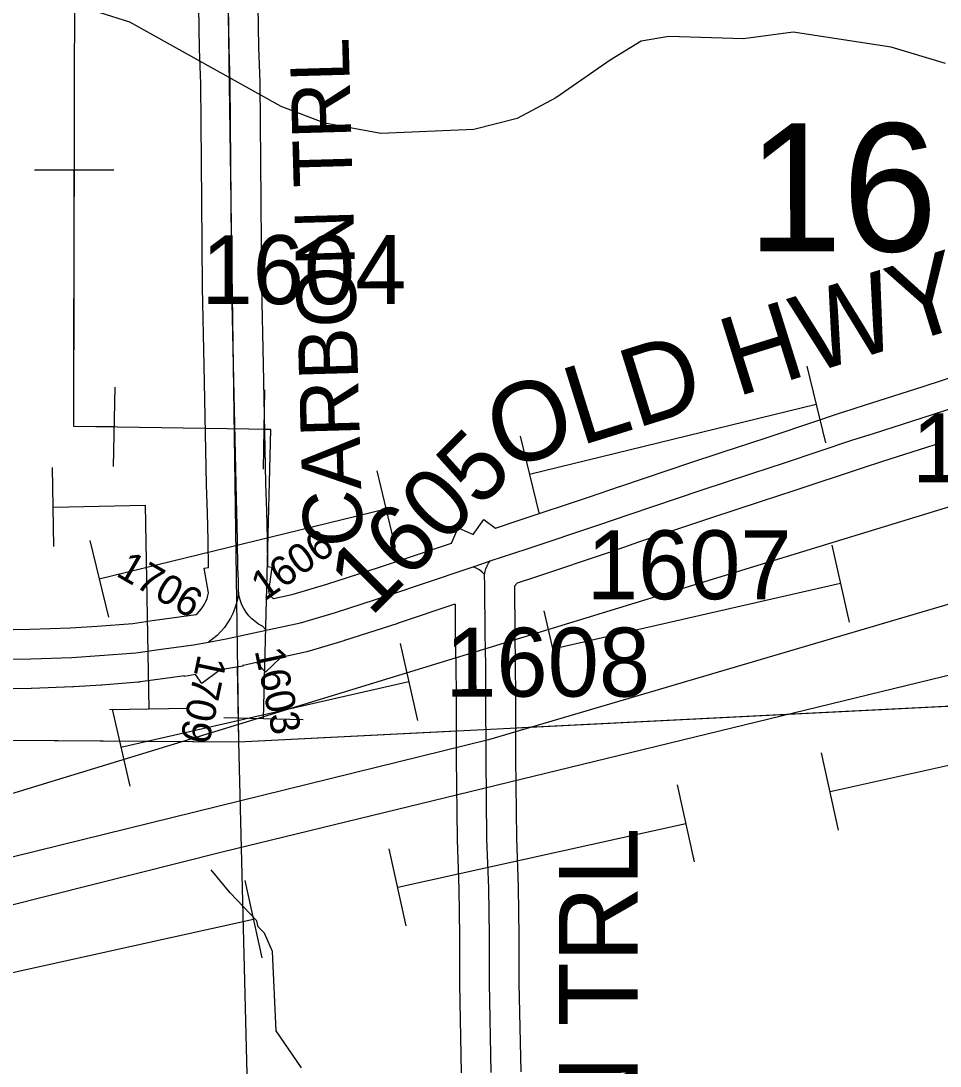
# Model space of a CAD drawing. Extents: x 23.6 to 68.7, y -63 to -29.
# Drawn here: x 34.512 to 35.446, y -49.053 to -47.991 of the extents above; entities that cross this region are included whole.
import ezdxf

# ---------------------------------------------------------------- set-up
doc = ezdxf.new("R2010")
doc.units = 0
for name, color, linetype in [('tdCoHydroRiver', 7, 'Continuous'), ('tdCoPipe', 7, 'Continuous'), ('tdCoPipe1', 7, 'Continuous'), ('tdCoPipe2', 7, 'Continuous'), ('tdCoPipe3', 7, 'Continuous'), ('tdCoSecRdNmbr', 7, 'Continuous'), ('tdCoSecRdTxt', 7, 'Continuous'), ('tdCoSecRteBand', 7, 'Continuous'), ('tdCoSecRteCL', 7, 'Continuous'), ('tdCoSectLine', 7, 'Continuous'), ('tdCoSectLinePart', 7, 'Continuous'), ('tdCoSectNmbr', 7, 'Continuous'), ('tdCoSurfConc', 7, 'Continuous'), ('tdCoSurfGravel', 7, 'Continuous')]:
    doc.layers.add(name, color=color, linetype=linetype)

msp = doc.modelspace()

# ---------------------------------------------------------------- linework, layer by layer
at = {"layer": 'tdCoHydroRiver'}
for points in [[(35.4517, -48.0343), (35.3963, -48.0174), (35.2967, -48.0024), (35.2463, -48.0091), (35.1705, -48.0066), (35.1421, -48.0116), (35.1107, -48.0308), (35.0557, -48.0691), (35.0164, -48.0899), (34.9723, -48.1013), (34.8777, -48.1052), (34.8207, -48.0947), (34.7764, -48.0777), (34.6226, -47.9921), (34.5925, -47.9828)], [(34.7969, -49.0546), (34.7713, -49.0169), (34.7675, -48.9364), (34.7595, -48.9176), (34.7531, -48.9113), (34.7515, -48.905), (34.7244, -48.8768), (34.7053, -48.8533)]]:
    msp.add_lwpolyline(points, dxfattribs=at)
at = {"layer": 'tdCoPipe'}
for points in [[(34.7584, -48.7), (34.766, -48.4061), (34.5655, -48.4028), (34.5695, -46.6902), (33.8058, -46.4248), (33.4889, -46.0166), (33.2553, -45.5448), (33.3021, -45.3309), (32.5425, -44.2786)], [(37.0534, -48.166), (36.1696, -48.1779), (35.5764, -48.4475), (34.7165, -48.7106), (34.096, -48.9001), (33.3916, -49.1108), (33.2198, -49.1514), (32.4609, -49.2038)], [(37.667, -48.1838), (36.3602, -48.453), (35.4613, -48.6543), (34.7164, -48.8354), (34.0155, -49.0119)], [(36.7826, -48.2843), (36.2006, -48.2399), (35.6897, -48.5144), (34.9872, -48.7211), (34.2523, -48.902), (33.7975, -49.045), (33.2588, -49.2112), (32.45, -49.2724)]]:
    msp.add_lwpolyline(points, dxfattribs=at)
at = {"layer": 'tdCoPipe1'}
for p, q in [((34.6064, -48.1426), (34.5257, -48.1424)), ((34.6072, -48.3631), (34.6058, -48.4436)), ((34.7593, -48.3657), (34.758, -48.4463)), ((34.7987, -48.701), (34.7182, -48.699)), ((35.3429, -48.8129), (35.3255, -48.7346)), ((35.1964, -48.8453), (35.1791, -48.7671)), ((34.9035, -48.9102), (34.8862, -48.8319)), ((34.757, -48.9426), (34.7397, -48.8643))]:
    msp.add_line(p, q, dxfattribs=at)
for points in [[(34.6065, -48.4034), (34.5655, -48.4028), (34.5661, -48.1425)], [(34.7584, -48.7), (34.766, -48.4061), (34.7587, -48.406)], [(35.3342, -48.7738), (35.6271, -48.7089)], [(34.8948, -48.871), (35.1877, -48.8062)], [(34.4555, -48.9683), (34.7484, -48.9034)]]:
    msp.add_lwpolyline(points, dxfattribs=at)
at = {"layer": 'tdCoPipe2'}
for p, q in [((34.5455, -48.5249), (34.544, -48.4447)), ((35.336, -48.5234), (35.3538, -48.6016)), ((35.0435, -48.5901), (35.0613, -48.6682)), ((34.8972, -48.6234), (34.915, -48.7015)), ((34.6018, -48.6906), (34.6819, -48.6891)), ((34.6047, -48.69), (34.6225, -48.7682))]:
    msp.add_line(p, q, dxfattribs=at)
for points in [[(34.5447, -48.4848), (34.638, -48.483), (34.6419, -48.6899)], [(35.3449, -48.5625), (35.0524, -48.6291)], [(34.9061, -48.6625), (34.6136, -48.7291)]]:
    msp.add_lwpolyline(points, dxfattribs=at)
at = {"layer": 'tdCoPipe3'}
for p, q in [((35.3107, -48.3417), (35.3297, -48.4196)), ((35.0192, -48.4126), (35.0381, -48.4905)), ((34.8735, -48.448), (34.8924, -48.5259)), ((34.5819, -48.5189), (34.6009, -48.5968))]:
    msp.add_line(p, q, dxfattribs=at)
for points in [[(35.3202, -48.3807), (35.0287, -48.4516)], [(34.8829, -48.487), (34.5914, -48.5579)]]:
    msp.add_lwpolyline(points, dxfattribs=at)
at = {"layer": 'tdCoSecRteBand'}
for points in [[(34.7527, -47.9755), (34.7534, -48.0179), (34.7546, -48.0529), (34.7546, -48.0532), (34.7546, -48.0536), (34.7556, -48.1739), (34.7564, -48.2607), (34.758, -48.3398), (34.758, -48.3398), (34.758, -48.3398), (34.7605, -48.4606), (34.7614, -48.4888), (34.7614, -48.4889), (34.7614, -48.4891), (34.7621, -48.5174), (34.7621, -48.5175), (34.7621, -48.5177), (34.7625, -48.5452), (34.7668, -48.5457), (34.7634, -48.5704), (34.7634, -48.5705), (34.764, -48.5719), (34.7646, -48.5732), (34.7654, -48.5744), (34.7663, -48.5756), (34.7673, -48.5766), (34.7684, -48.5776), (34.7685, -48.5777)], [(34.4198, -48.6109), (34.521, -48.609), (34.5622, -48.6076), (34.5895, -48.6058), (34.6255, -48.603), (34.6478, -48.5998), (34.6479, -48.5998), (34.648, -48.5998), (34.6827, -48.5951), (34.6901, -48.5938), (34.6909, -48.5931), (34.6931, -48.5909), (34.6951, -48.5885), (34.6969, -48.586), (34.6985, -48.5833), (34.6999, -48.5806), (34.7011, -48.5777), (34.702, -48.5747), (34.7026, -48.5719), (34.6982, -48.547), (34.7025, -48.5463), (34.7021, -48.5186), (34.7014, -48.4906), (34.7005, -48.4624), (34.7005, -48.4622), (34.7005, -48.462), (34.6981, -48.341), (34.6964, -48.2618), (34.6964, -48.2616), (34.6964, -48.2615), (34.6956, -48.1745), (34.6956, -48.1745), (34.6956, -48.1745), (34.6946, -48.0545), (34.6934, -48.0197), (34.6934, -48.0194), (34.6934, -48.0192), (34.6927, -47.9766)], [(34.7685, -48.5777), (34.7841, -48.5743), (34.7841, -48.5743), (34.7887, -48.5733), (34.8228, -48.5632), (34.8763, -48.5459), (34.9494, -48.5214), (34.9562, -48.5059), (34.9714, -48.5126), (34.9825, -48.4975), (34.9942, -48.5061), (35.0171, -48.4986), (35.0907, -48.474), (35.1203, -48.4638), (35.1204, -48.4638), (35.1205, -48.4638), (35.1937, -48.4393), (35.1937, -48.4393), (35.1938, -48.4392), (35.2454, -48.4222), (35.2455, -48.4221), (35.2455, -48.4221), (35.2785, -48.4113), (35.3479, -48.3881), (35.3481, -48.3881), (35.3483, -48.388), (35.3693, -48.3813), (35.3693, -48.3813), (35.4289, -48.3622), (35.5086, -48.3362)], [(35.4473, -48.4194), (35.3876, -48.4384), (35.3668, -48.4451), (35.2974, -48.4682), (35.2973, -48.4683), (35.2973, -48.4683), (35.2642, -48.4791), (35.2127, -48.4962), (35.1397, -48.5206), (35.11, -48.5308), (35.1099, -48.5308), (35.1098, -48.5309), (35.036, -48.5555), (35.0359, -48.5556), (35.0359, -48.5556), (35.0164, -48.562), (35.0135, -48.565), (35.0137, -48.613), (35.0143, -48.6453), (35.0143, -48.6455), (35.0143, -48.6456), (35.0145, -48.6756), (35.0145, -48.6757), (35.0145, -48.6757), (35.0147, -48.7398), (35.0155, -48.8211), (35.0172, -48.8709), (35.0172, -48.8712), (35.0172, -48.8714), (35.018, -48.92), (35.018, -48.9202), (35.018, -48.9205), (35.018, -48.9681), (35.0198, -49.0586)], [(34.9598, -49.0596), (34.958, -48.969), (34.958, -48.9687), (34.958, -48.9684), (34.958, -48.9207), (34.9573, -48.8727), (34.9555, -48.8229), (34.9555, -48.8225), (34.9555, -48.8221), (34.9547, -48.7402), (34.9547, -48.7401), (34.9547, -48.74), (34.9545, -48.676), (34.9543, -48.6462), (34.9537, -48.6138), (34.9537, -48.6136), (34.9537, -48.6134), (34.9536, -48.5835), (34.9531, -48.5837), (34.953, -48.5835), (34.8952, -48.6029), (34.895, -48.6029), (34.8949, -48.603), (34.8409, -48.6204), (34.8405, -48.6205), (34.8402, -48.6206), (34.8047, -48.6311), (34.8036, -48.6315), (34.8025, -48.6317), (34.7759, -48.6375), (34.7604, -48.6524), (34.7512, -48.6428), (34.7382, -48.6456), (34.7372, -48.6458), (34.7373, -48.6463), (34.7145, -48.6503), (34.6956, -48.6639), (34.6892, -48.6549), (34.6783, -48.6568), (34.6782, -48.6562), (34.6561, -48.6592), (34.633, -48.6625), (34.6321, -48.6626), (34.6312, -48.6627), (34.594, -48.6657), (34.5938, -48.6657), (34.5936, -48.6657), (34.5656, -48.6675), (34.5652, -48.6675), (34.5647, -48.6675), (34.5228, -48.669), (34.5226, -48.669), (34.5223, -48.669), (34.4215, -48.6708)]]:
    msp.add_lwpolyline(points, dxfattribs=at)
at = {"layer": 'tdCoSecRteCL'}
for points in [[(34.733, -48.5714), (34.7329, -48.5589), (34.7325, -48.5464), (34.7321, -48.5181), (34.7314, -48.4898), (34.7305, -48.4614), (34.728, -48.3404), (34.7264, -48.2612), (34.7256, -48.1742), (34.7246, -48.0539), (34.7234, -48.0187), (34.7227, -47.976), (34.7217, -47.9244), (34.7214, -47.9134), (34.719, -47.8231), (34.7187, -47.7708), (34.7195, -47.7574), (34.7197, -47.7535), (34.7204, -47.7497), (34.7214, -47.7459)], [(34.9889, -48.5394), (35.0265, -48.5271), (35.1003, -48.5024), (35.1301, -48.4922), (35.2032, -48.4677), (35.2548, -48.4506), (35.2879, -48.4398), (35.3574, -48.4166), (35.3785, -48.4099), (35.4382, -48.3908), (35.5182, -48.3646), (35.5503, -48.3533), (35.6954, -48.3014), (35.7339, -48.2873)], [(34.7612, -48.6099), (34.7643, -48.6093), (34.7962, -48.6024), (34.8317, -48.5919), (34.8857, -48.5744), (34.9644, -48.548), (34.9715, -48.5455)], [(34.9715, -48.5455), (34.988, -48.5397), (34.9889, -48.5394)], [(34.9831, -48.5533), (34.9806, -48.5509), (34.9778, -48.5487), (34.9747, -48.5469), (34.9715, -48.5455)], [(34.9831, -48.5533), (34.9836, -48.5503), (34.9844, -48.5474), (34.9856, -48.5445), (34.9871, -48.5419), (34.9889, -48.5394)], [(34.9898, -49.0592), (34.988, -48.9684), (34.988, -48.9205), (34.9873, -48.8719), (34.9855, -48.8218), (34.9847, -48.7399), (34.9845, -48.6758), (34.9843, -48.6458), (34.9837, -48.6133), (34.9835, -48.5648), (34.9831, -48.5533)], [(34.733, -48.5714), (34.7322, -48.5769), (34.731, -48.5823), (34.7294, -48.5876), (34.7273, -48.5928), (34.7249, -48.5978), (34.722, -48.6025), (34.7188, -48.607), (34.7152, -48.6113), (34.7112, -48.6152), (34.707, -48.6188), (34.7025, -48.622)], [(34.7612, -48.6099), (34.7573, -48.6059), (34.7535, -48.6038), (34.7499, -48.6012), (34.7466, -48.5984), (34.7435, -48.5952), (34.7408, -48.5917), (34.7385, -48.588), (34.7365, -48.5841), (34.7349, -48.58), (34.7337, -48.5757), (34.733, -48.5714)], [(34.7025, -48.622), (34.7204, -48.6188), (34.7612, -48.6099)], [(34.4203, -48.6408), (34.5218, -48.639), (34.5637, -48.6376), (34.5916, -48.6357), (34.6288, -48.6328), (34.652, -48.6295), (34.6873, -48.6247), (34.7025, -48.622)]]:
    msp.add_lwpolyline(points, dxfattribs=at)
at = {"layer": 'tdCoSectLine'}
for points in [[(34.7189, -47.721), (34.7329, -48.7234)], [(34.7329, -48.7234), (35.7368, -48.6728)], [(33.7485, -48.7162), (34.7329, -48.7234)], [(34.7329, -48.7234), (34.7576, -49.7092)]]:
    msp.add_lwpolyline(points, dxfattribs=at)
at = {"layer": 'tdCoSectLinePart'}
for points in [[(34.7318, -48.6469), (34.7329, -48.7234)], [(35.0143, -48.7092), (35.7068, -48.6743)], [(34.7329, -48.7234), (34.9543, -48.7122)], [(34.2281, -48.7197), (34.7329, -48.7234)], [(34.7329, -48.7234), (34.7576, -49.7092)]]:
    msp.add_lwpolyline(points, dxfattribs=at)
at = {"layer": 'tdCoSurfConc'}
msp.add_lwpolyline([(34.4203, -48.6408), (34.5218, -48.639), (34.5637, -48.6376), (34.5916, -48.6357), (34.6288, -48.6328), (34.652, -48.6295), (34.6873, -48.6247), (34.7025, -48.622), (34.7204, -48.6188), (34.7612, -48.6099), (34.7643, -48.6093), (34.7962, -48.6024), (34.8317, -48.5919), (34.8857, -48.5744), (34.9644, -48.548), (34.9715, -48.5455), (34.988, -48.5397), (34.9889, -48.5394), (35.0265, -48.5271), (35.1003, -48.5024), (35.1301, -48.4922), (35.2032, -48.4677), (35.2548, -48.4506), (35.2879, -48.4398), (35.3574, -48.4166), (35.3785, -48.4099), (35.4382, -48.3908), (35.5182, -48.3646)], dxfattribs=at)
at = {"layer": 'tdCoSurfGravel'}
for points in [[(34.7612, -48.6099), (34.7573, -48.6059), (34.7535, -48.6038), (34.7499, -48.6012), (34.7466, -48.5984), (34.7435, -48.5952), (34.7408, -48.5917), (34.7385, -48.588), (34.7365, -48.5841), (34.7349, -48.58), (34.7337, -48.5757), (34.733, -48.5714), (34.7329, -48.5589), (34.7325, -48.5464), (34.7321, -48.5181), (34.7314, -48.4898), (34.7305, -48.4614), (34.728, -48.3404), (34.7264, -48.2612), (34.7256, -48.1742), (34.7246, -48.0539), (34.7234, -48.0187), (34.7227, -47.976)], [(34.9898, -49.0592), (34.988, -48.9684), (34.988, -48.9205), (34.9873, -48.8719), (34.9855, -48.8218), (34.9847, -48.7399), (34.9845, -48.6758), (34.9843, -48.6458), (34.9837, -48.6133), (34.9835, -48.5648), (34.9831, -48.5533), (34.9806, -48.5509), (34.9778, -48.5487), (34.9747, -48.5469), (34.9715, -48.5455)], [(34.9831, -48.5533), (34.9836, -48.5503), (34.9844, -48.5474), (34.9856, -48.5445), (34.9871, -48.5419), (34.9889, -48.5394)], [(34.733, -48.5714), (34.7322, -48.5769), (34.731, -48.5823), (34.7294, -48.5876), (34.7273, -48.5928), (34.7249, -48.5978), (34.722, -48.6025), (34.7188, -48.607), (34.7152, -48.6113), (34.7112, -48.6152), (34.707, -48.6188), (34.7025, -48.622)]]:
    msp.add_lwpolyline(points, dxfattribs=at)

# ---------------------------------------------------------------- texts
at = {"layer": 'tdCoSecRdNmbr'}
for s, height, rotation, p in [('1604', 0.07, 0.0274, (34.6954, -48.2786)), ('1609', 0.07, 0.0279, (35.4175, -48.4597)), ('1605', 0.07, 45.0262, (34.8674, -48.5972)), ('1606', 0.03, 35.0265, (34.7595, -48.5809)), ('1607', 0.07, 0.0277, (35.087, -48.5785)), ('1706', 0.03, 330.0269, (34.6073, -48.554)), ('1608', 0.07, 0.0276, (34.9431, -48.6774)), ('1603', 0.03, 282.0253, (34.7493, -48.6306)), ('1709', 0.03, 258.0251, (34.6921, -48.6335))]:
    msp.add_text(s, height=height, rotation=rotation, dxfattribs=at).set_placement(p)
at = {"layer": 'tdCoSecRdTxt'}
for s, height, rotation, p in [('CARBON TRL', 0.06, 91.6123, (34.8594, -48.5244)), ('OLD HWY 92', 0.08, 17.3596, (35.0008, -48.4476)), ('CARBON TRL', 0.08, 90, (35.1387, -49.4999))]:
    msp.add_text(s, height=height, rotation=rotation, dxfattribs=at).set_placement(p)
at = {"layer": 'tdCoSectNmbr'}
msp.add_text('16', height=0.13, rotation=0.0277, dxfattribs=at).set_placement((35.25, -48.2251))

doc.saveas('drawing.dxf')
